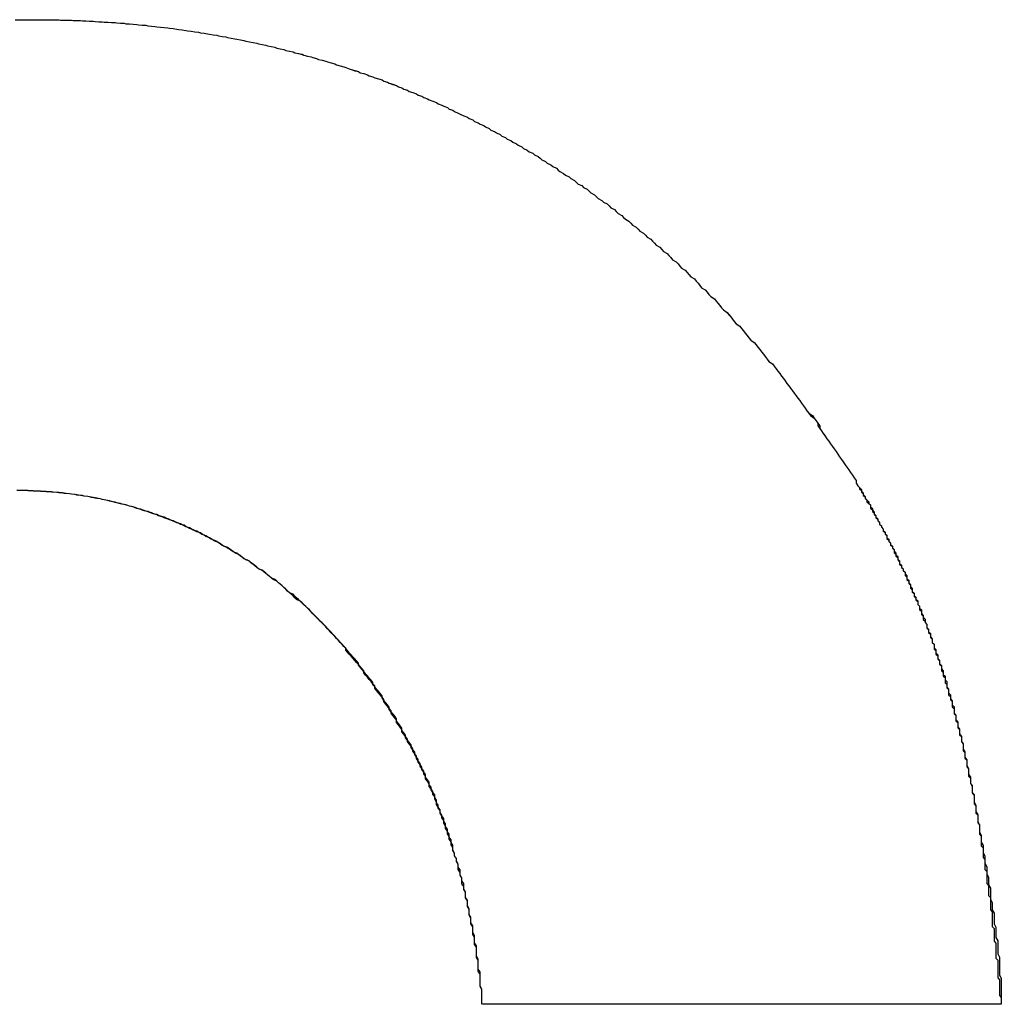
# Model space of a CAD drawing. Extents: x 1107 to 4046, y 937 to 3355.
# Tile 775 of 861: x 3052.79 to 3053.331, y 1750.842 to 1751.385. Entities that reach past the tile are written whole.
import ezdxf

# ---------------------------------------------------------------- set-up
doc = ezdxf.new("R2010")
doc.units = 0
doc.layers.add('KF_VIDA_L___C_LEFT', color=7, linetype='CONTINUOUS')

# ---------------------------------------------------------------- blocks, each defined once
blk = doc.blocks.new('KF_VIDA_L___C_LEFT')
at = {"layer": 'KF_VIDA_L___C_LEFT'}
blk.add_line((164.02687, 61.62917), (163.74131, 61.62917), dxfattribs=at)
blk.add_line((164.02687, 61.62917), (163.74131, 61.62917), dxfattribs=at)
for points in [[(163.484, 62.1714, 0), (163.487, 62.1715, 0), (163.491, 62.1715, 0), (163.494, 62.1715, 0)], [(163.484, 62.1714, 0), (163.487, 62.1715, 0), (163.491, 62.1715, 0), (163.494, 62.1715, 0)], [(163.494, 62.1715, 0), (163.496, 62.1715, 0), (163.497, 62.1715, 0), (163.499, 62.1715, 0), (163.501, 62.1715, 0), (163.503, 62.1714, 0), (163.504, 62.1714, 0), (163.506, 62.1714, 0), (163.508, 62.1714, 0), (163.509, 62.1713, 0), (163.511, 62.1713, 0), (163.513, 62.1712, 0), (163.515, 62.1712, 0), (163.516, 62.1711, 0), (163.518, 62.171, 0), (163.52, 62.171, 0), (163.521, 62.1709, 0), (163.523, 62.1708, 0), (163.525, 62.1707, 0), (163.527, 62.1706, 0), (163.528, 62.1705, 0), (163.53, 62.1704, 0), (163.532, 62.1703, 0), (163.533, 62.1702, 0), (163.535, 62.1701, 0), (163.537, 62.17, 0), (163.539, 62.1699, 0), (163.54, 62.1697, 0), (163.542, 62.1696, 0), (163.544, 62.1695, 0), (163.545, 62.1693, 0), (163.547, 62.1692, 0), (163.549, 62.169, 0), (163.551, 62.1689, 0), (163.552, 62.1687, 0), (163.554, 62.1685, 0), (163.556, 62.1684, 0), (163.557, 62.1682, 0), (163.559, 62.168, 0), (163.561, 62.1678, 0), (163.562, 62.1676, 0), (163.564, 62.1674, 0), (163.566, 62.1672, 0), (163.568, 62.167, 0), (163.569, 62.1668, 0), (163.571, 62.1666, 0), (163.573, 62.1663, 0), (163.574, 62.1661, 0), (163.576, 62.1659, 0), (163.578, 62.1656, 0), (163.579, 62.1654, 0), (163.581, 62.1651, 0), (163.583, 62.1649, 0), (163.585, 62.1646, 0), (163.586, 62.1643, 0), (163.588, 62.1641, 0), (163.59, 62.1638, 0), (163.591, 62.1635, 0), (163.593, 62.1632, 0), (163.595, 62.1629, 0), (163.596, 62.1626, 0), (163.598, 62.1623, 0), (163.6, 62.162, 0), (163.601, 62.1617, 0), (163.603, 62.1614, 0), (163.605, 62.161, 0), (163.606, 62.1607, 0), (163.608, 62.1604, 0), (163.61, 62.16, 0), (163.611, 62.1597, 0), (163.613, 62.1593, 0), (163.615, 62.159, 0), (163.617, 62.1586, 0), (163.618, 62.1582, 0), (163.62, 62.1578, 0), (163.622, 62.1575, 0), (163.623, 62.1571, 0), (163.625, 62.1567, 0), (163.627, 62.1563, 0), (163.628, 62.1559, 0), (163.63, 62.1555, 0), (163.632, 62.1551, 0), (163.633, 62.1546, 0), (163.635, 62.1542, 0), (163.637, 62.1538, 0), (163.638, 62.1533, 0), (163.64, 62.1529, 0), (163.642, 62.1524, 0), (163.643, 62.152, 0), (163.645, 62.1515, 0), (163.647, 62.1511, 0), (163.648, 62.1506, 0), (163.65, 62.1501, 0), (163.651, 62.1496, 0), (163.653, 62.1492, 0), (163.655, 62.1487, 0), (163.656, 62.1482, 0), (163.658, 62.1477, 0), (163.66, 62.1472, 0), (163.661, 62.1466, 0), (163.663, 62.1461, 0), (163.665, 62.1456, 0), (163.666, 62.1451, 0), (163.668, 62.1445, 0), (163.669, 62.144, 0), (163.671, 62.1434, 0), (163.673, 62.1429, 0), (163.674, 62.1423, 0), (163.676, 62.1418, 0), (163.678, 62.1412, 0), (163.679, 62.1406, 0), (163.681, 62.1401, 0), (163.682, 62.1395, 0), (163.684, 62.1389, 0), (163.686, 62.1383, 0), (163.687, 62.1377, 0), (163.689, 62.1371, 0), (163.69, 62.1365, 0), (163.692, 62.1358, 0), (163.694, 62.1352, 0), (163.695, 62.1346, 0), (163.697, 62.134, 0), (163.698, 62.1333, 0), (163.7, 62.1327, 0), (163.701, 62.132, 0), (163.703, 62.1314, 0), (163.705, 62.1307, 0), (163.706, 62.13, 0), (163.708, 62.1294, 0), (163.709, 62.1287, 0), (163.711, 62.128, 0), (163.712, 62.1273, 0), (163.714, 62.1266, 0), (163.716, 62.1259, 0), (163.717, 62.1252, 0), (163.719, 62.1245, 0), (163.72, 62.1238, 0), (163.722, 62.1231, 0), (163.723, 62.1223, 0), (163.725, 62.1216, 0), (163.726, 62.1209, 0), (163.728, 62.1201, 0), (163.729, 62.1194, 0), (163.731, 62.1186, 0), (163.733, 62.1178, 0), (163.734, 62.1171, 0), (163.736, 62.1163, 0), (163.737, 62.1155, 0), (163.739, 62.1147, 0), (163.74, 62.1139, 0), (163.742, 62.1132, 0), (163.743, 62.1124, 0), (163.745, 62.1115, 0), (163.746, 62.1107, 0), (163.748, 62.1099, 0), (163.749, 62.1091, 0), (163.751, 62.1083, 0), (163.752, 62.1074, 0), (163.754, 62.1066, 0), (163.755, 62.1057, 0), (163.757, 62.1049, 0), (163.758, 62.104, 0), (163.76, 62.1032, 0), (163.761, 62.1023, 0), (163.763, 62.1014, 0), (163.764, 62.1006, 0), (163.766, 62.0997, 0), (163.767, 62.0988, 0), (163.769, 62.0979, 0), (163.77, 62.097, 0), (163.772, 62.0961, 0), (163.773, 62.0952, 0), (163.774, 62.0943, 0), (163.776, 62.0934, 0), (163.777, 62.0925, 0), (163.779, 62.0915, 0), (163.78, 62.0906, 0), (163.782, 62.0897, 0), (163.783, 62.0887, 0), (163.784, 62.0878, 0), (163.786, 62.0868, 0), (163.787, 62.0859, 0), (163.789, 62.0849, 0), (163.79, 62.084, 0), (163.792, 62.083, 0), (163.793, 62.082, 0), (163.794, 62.081, 0), (163.796, 62.0801, 0), (163.797, 62.0791, 0), (163.799, 62.0781, 0), (163.8, 62.0771, 0), (163.801, 62.0761, 0), (163.803, 62.0751, 0), (163.804, 62.0741, 0), (163.805, 62.0731, 0), (163.807, 62.072, 0), (163.808, 62.071, 0), (163.81, 62.07, 0), (163.811, 62.0689, 0), (163.812, 62.0679, 0), (163.814, 62.0669, 0), (163.815, 62.0658, 0), (163.816, 62.0648, 0), (163.818, 62.0637, 0), (163.819, 62.0626, 0), (163.82, 62.0616, 0), (163.822, 62.0605, 0), (163.823, 62.0594, 0), (163.824, 62.0584, 0), (163.826, 62.0573, 0), (163.827, 62.0562, 0), (163.828, 62.0551, 0), (163.83, 62.054, 0), (163.831, 62.0529, 0), (163.832, 62.0518, 0), (163.834, 62.0507, 0), (163.835, 62.0495, 0), (163.836, 62.0484, 0), (163.837, 62.0473, 0), (163.839, 62.0462, 0), (163.84, 62.045, 0), (163.841, 62.0439, 0), (163.843, 62.0428, 0), (163.844, 62.0416, 0), (163.845, 62.0405, 0), (163.846, 62.0393, 0), (163.848, 62.0381, 0), (163.849, 62.037, 0), (163.85, 62.0358, 0), (163.851, 62.0346, 0), (163.853, 62.0335, 0), (163.854, 62.0323, 0), (163.855, 62.0311, 0), (163.856, 62.0299, 0), (163.858, 62.0287, 0), (163.859, 62.0275, 0), (163.86, 62.0263, 0), (163.861, 62.0251, 0), (163.862, 62.0239, 0), (163.864, 62.0227, 0), (163.865, 62.0214, 0), (163.866, 62.0202, 0), (163.867, 62.019, 0), (163.869, 62.0178, 0), (163.87, 62.0165, 0), (163.871, 62.0153, 0), (163.872, 62.014, 0), (163.873, 62.0128, 0), (163.874, 62.0116, 0), (163.876, 62.0103, 0), (163.877, 62.0091, 0), (163.878, 62.0078, 0), (163.879, 62.0065, 0), (163.88, 62.0053, 0), (163.881, 62.004, 0), (163.883, 62.0027, 0), (163.884, 62.0014, 0), (163.885, 62.0002, 0), (163.886, 61.9989, 0), (163.887, 61.9976, 0), (163.888, 61.9963, 0), (163.889, 61.995, 0), (163.891, 61.9937, 0), (163.892, 61.9924, 0), (163.893, 61.9911, 0), (163.894, 61.9898, 0), (163.895, 61.9885, 0), (163.896, 61.9872, 0), (163.897, 61.9859, 0), (163.898, 61.9846, 0), (163.899, 61.9832, 0), (163.901, 61.9819, 0), (163.902, 61.9806, 0), (163.903, 61.9792, 0), (163.904, 61.9779, 0), (163.905, 61.9766, 0), (163.906, 61.9752, 0), (163.907, 61.9739, 0), (163.908, 61.9725, 0), (163.909, 61.9712, 0), (163.91, 61.9698, 0), (163.911, 61.9685, 0), (163.912, 61.9671, 0), (163.913, 61.9658, 0), (163.914, 61.9644, 0), (163.915, 61.963, 0), (163.916, 61.9617, 0), (163.917, 61.9603, 0), (163.918, 61.9589, 0), (163.919, 61.9575, 0), (163.92, 61.9561, 0), (163.921, 61.9548, 0), (163.923, 61.9534, 0), (163.924, 61.952, 0), (163.925, 61.9506, 0), (163.926, 61.9492, 0), (163.927, 61.9478, 0), (163.927, 61.9464, 0), (163.928, 61.945, 0), (163.929, 61.9436, 0), (163.93, 61.9421, 0), (163.931, 61.9407, 0), (163.932, 61.9393, 0), (163.933, 61.9379, 0), (163.934, 61.9365, 0), (163.935, 61.9351, 0), (163.936, 61.9336, 0), (163.937, 61.9322, 0), (163.938, 61.9308, 0), (163.939, 61.9293, 0), (163.94, 61.9279, 0), (163.941, 61.9264, 0), (163.942, 61.925, 0), (163.943, 61.9236, 0), (163.944, 61.9221, 0), (163.945, 61.9207, 0), (163.946, 61.9192, 0), (163.947, 61.9177, 0), (163.947, 61.9163, 0), (163.948, 61.9148, 0)], [(163.494, 62.1715, 0), (163.496, 62.1715, 0), (163.497, 62.1715, 0), (163.499, 62.1715, 0), (163.501, 62.1715, 0), (163.503, 62.1714, 0), (163.504, 62.1714, 0), (163.506, 62.1714, 0), (163.508, 62.1714, 0), (163.509, 62.1713, 0), (163.511, 62.1713, 0), (163.513, 62.1712, 0), (163.515, 62.1712, 0), (163.516, 62.1711, 0), (163.518, 62.171, 0), (163.52, 62.171, 0), (163.521, 62.1709, 0), (163.523, 62.1708, 0), (163.525, 62.1707, 0), (163.527, 62.1706, 0), (163.528, 62.1705, 0), (163.53, 62.1704, 0), (163.532, 62.1703, 0), (163.533, 62.1702, 0), (163.535, 62.1701, 0), (163.537, 62.17, 0), (163.539, 62.1699, 0), (163.54, 62.1697, 0), (163.542, 62.1696, 0), (163.544, 62.1695, 0), (163.545, 62.1693, 0), (163.547, 62.1692, 0), (163.549, 62.169, 0), (163.551, 62.1689, 0), (163.552, 62.1687, 0), (163.554, 62.1685, 0), (163.556, 62.1684, 0), (163.557, 62.1682, 0), (163.559, 62.168, 0), (163.561, 62.1678, 0), (163.562, 62.1676, 0), (163.564, 62.1674, 0), (163.566, 62.1672, 0), (163.568, 62.167, 0), (163.569, 62.1668, 0), (163.571, 62.1666, 0), (163.573, 62.1663, 0), (163.574, 62.1661, 0), (163.576, 62.1659, 0), (163.578, 62.1656, 0), (163.579, 62.1654, 0), (163.581, 62.1651, 0), (163.583, 62.1649, 0), (163.585, 62.1646, 0), (163.586, 62.1643, 0), (163.588, 62.1641, 0), (163.59, 62.1638, 0), (163.591, 62.1635, 0), (163.593, 62.1632, 0), (163.595, 62.1629, 0), (163.596, 62.1626, 0), (163.598, 62.1623, 0), (163.6, 62.162, 0), (163.601, 62.1617, 0), (163.603, 62.1614, 0), (163.605, 62.161, 0), (163.606, 62.1607, 0), (163.608, 62.1604, 0), (163.61, 62.16, 0), (163.611, 62.1597, 0), (163.613, 62.1593, 0), (163.615, 62.159, 0), (163.617, 62.1586, 0), (163.618, 62.1582, 0), (163.62, 62.1579, 0), (163.622, 62.1575, 0), (163.623, 62.1571, 0), (163.625, 62.1567, 0), (163.627, 62.1563, 0), (163.628, 62.1559, 0), (163.63, 62.1555, 0), (163.632, 62.1551, 0), (163.633, 62.1546, 0), (163.635, 62.1542, 0), (163.637, 62.1538, 0), (163.638, 62.1533, 0), (163.64, 62.1529, 0), (163.642, 62.1525, 0), (163.643, 62.152, 0), (163.645, 62.1515, 0), (163.647, 62.1511, 0), (163.648, 62.1506, 0), (163.65, 62.1501, 0), (163.651, 62.1496, 0), (163.653, 62.1492, 0), (163.655, 62.1487, 0), (163.656, 62.1482, 0), (163.658, 62.1477, 0), (163.66, 62.1472, 0), (163.661, 62.1466, 0), (163.663, 62.1461, 0), (163.665, 62.1456, 0), (163.666, 62.1451, 0), (163.668, 62.1445, 0), (163.669, 62.144, 0), (163.671, 62.1435, 0), (163.673, 62.1429, 0), (163.674, 62.1423, 0), (163.676, 62.1418, 0), (163.678, 62.1412, 0), (163.679, 62.1406, 0), (163.681, 62.1401, 0), (163.682, 62.1395, 0), (163.684, 62.1389, 0), (163.686, 62.1383, 0), (163.687, 62.1377, 0), (163.689, 62.1371, 0), (163.69, 62.1365, 0), (163.692, 62.1359, 0), (163.694, 62.1352, 0), (163.695, 62.1346, 0), (163.697, 62.134, 0), (163.698, 62.1333, 0), (163.7, 62.1327, 0), (163.701, 62.132, 0), (163.703, 62.1314, 0), (163.705, 62.1307, 0), (163.706, 62.13, 0), (163.708, 62.1294, 0), (163.709, 62.1287, 0), (163.711, 62.128, 0), (163.712, 62.1273, 0), (163.714, 62.1266, 0), (163.716, 62.1259, 0), (163.717, 62.1252, 0), (163.719, 62.1245, 0), (163.72, 62.1238, 0), (163.722, 62.1231, 0), (163.723, 62.1223, 0), (163.725, 62.1216, 0), (163.726, 62.1209, 0), (163.728, 62.1201, 0), (163.729, 62.1194, 0), (163.731, 62.1186, 0), (163.733, 62.1178, 0), (163.734, 62.1171, 0), (163.736, 62.1163, 0), (163.737, 62.1155, 0), (163.739, 62.1147, 0), (163.74, 62.114, 0), (163.742, 62.1132, 0), (163.743, 62.1124, 0), (163.745, 62.1116, 0), (163.746, 62.1107, 0), (163.748, 62.1099, 0), (163.749, 62.1091, 0), (163.751, 62.1083, 0), (163.752, 62.1074, 0), (163.754, 62.1066, 0), (163.755, 62.1057, 0), (163.757, 62.1049, 0), (163.758, 62.104, 0), (163.76, 62.1032, 0), (163.761, 62.1023, 0), (163.763, 62.1014, 0), (163.764, 62.1006, 0), (163.766, 62.0997, 0), (163.767, 62.0988, 0), (163.769, 62.0979, 0), (163.77, 62.097, 0), (163.772, 62.0961, 0), (163.773, 62.0952, 0), (163.774, 62.0943, 0), (163.776, 62.0934, 0), (163.777, 62.0925, 0), (163.779, 62.0915, 0), (163.78, 62.0906, 0), (163.782, 62.0897, 0), (163.783, 62.0887, 0), (163.784, 62.0878, 0), (163.786, 62.0868, 0), (163.787, 62.0859, 0), (163.789, 62.0849, 0), (163.79, 62.084, 0), (163.792, 62.083, 0), (163.793, 62.082, 0), (163.794, 62.081, 0), (163.796, 62.0801, 0), (163.797, 62.0791, 0), (163.799, 62.0781, 0), (163.8, 62.0771, 0), (163.801, 62.0761, 0), (163.803, 62.0751, 0), (163.804, 62.0741, 0), (163.805, 62.0731, 0), (163.807, 62.072, 0), (163.808, 62.071, 0), (163.81, 62.07, 0), (163.811, 62.0689, 0), (163.812, 62.0679, 0), (163.814, 62.0669, 0), (163.815, 62.0658, 0), (163.816, 62.0648, 0), (163.818, 62.0637, 0), (163.819, 62.0626, 0), (163.82, 62.0616, 0), (163.822, 62.0605, 0), (163.823, 62.0594, 0), (163.824, 62.0584, 0), (163.826, 62.0573, 0), (163.827, 62.0562, 0), (163.828, 62.0551, 0), (163.83, 62.054, 0), (163.831, 62.0529, 0), (163.832, 62.0518, 0), (163.834, 62.0507, 0), (163.835, 62.0495, 0), (163.836, 62.0484, 0), (163.837, 62.0473, 0), (163.839, 62.0462, 0), (163.84, 62.045, 0), (163.841, 62.0439, 0), (163.843, 62.0428, 0), (163.844, 62.0416, 0), (163.845, 62.0405, 0), (163.846, 62.0393, 0), (163.848, 62.0381, 0), (163.849, 62.037, 0), (163.85, 62.0358, 0), (163.851, 62.0346, 0), (163.853, 62.0335, 0), (163.854, 62.0323, 0), (163.855, 62.0311, 0), (163.856, 62.0299, 0), (163.858, 62.0287, 0), (163.859, 62.0275, 0), (163.86, 62.0263, 0), (163.861, 62.0251, 0), (163.862, 62.0239, 0), (163.864, 62.0227, 0), (163.865, 62.0214, 0), (163.866, 62.0202, 0), (163.867, 62.019, 0), (163.869, 62.0178, 0), (163.87, 62.0165, 0), (163.871, 62.0153, 0), (163.872, 62.014, 0), (163.873, 62.0128, 0), (163.874, 62.0116, 0), (163.876, 62.0103, 0), (163.877, 62.009, 0), (163.878, 62.0078, 0), (163.879, 62.0065, 0), (163.88, 62.0053, 0), (163.881, 62.004, 0), (163.883, 62.0027, 0), (163.884, 62.0014, 0), (163.885, 62.0002, 0), (163.886, 61.9989, 0), (163.887, 61.9976, 0), (163.888, 61.9963, 0), (163.889, 61.995, 0), (163.891, 61.9937, 0), (163.892, 61.9924, 0), (163.893, 61.9911, 0), (163.894, 61.9898, 0), (163.895, 61.9885, 0), (163.896, 61.9872, 0), (163.897, 61.9859, 0), (163.898, 61.9846, 0), (163.899, 61.9832, 0), (163.901, 61.9819, 0), (163.902, 61.9806, 0), (163.903, 61.9792, 0), (163.904, 61.9779, 0), (163.905, 61.9766, 0), (163.906, 61.9752, 0), (163.907, 61.9739, 0), (163.908, 61.9725, 0), (163.909, 61.9712, 0), (163.91, 61.9698, 0), (163.911, 61.9685, 0), (163.912, 61.9671, 0), (163.913, 61.9658, 0), (163.914, 61.9644, 0), (163.915, 61.963, 0), (163.916, 61.9617, 0), (163.917, 61.9603, 0), (163.918, 61.9589, 0), (163.919, 61.9575, 0), (163.92, 61.9561, 0), (163.921, 61.9548, 0), (163.922, 61.9534, 0), (163.924, 61.952, 0), (163.925, 61.9506, 0), (163.926, 61.9492, 0), (163.926, 61.9478, 0), (163.927, 61.9464, 0), (163.928, 61.945, 0), (163.929, 61.9436, 0), (163.93, 61.9422, 0), (163.931, 61.9407, 0), (163.932, 61.9393, 0), (163.933, 61.9379, 0), (163.934, 61.9365, 0), (163.935, 61.9351, 0), (163.936, 61.9336, 0), (163.937, 61.9322, 0), (163.938, 61.9308, 0), (163.939, 61.9293, 0), (163.94, 61.9279, 0), (163.941, 61.9264, 0), (163.942, 61.925, 0), (163.943, 61.9236, 0), (163.944, 61.9221, 0), (163.945, 61.9207, 0), (163.946, 61.9192, 0), (163.947, 61.9177, 0), (163.947, 61.9163, 0), (163.948, 61.9148, 0)], [(163.741, 61.6292, 0), (163.741, 61.6309, 0), (163.741, 61.6325, 0), (163.741, 61.6342, 0), (163.741, 61.6359, 0), (163.741, 61.6375, 0), (163.74, 61.6392, 0), (163.74, 61.6409, 0), (163.74, 61.6425, 0), (163.74, 61.6442, 0), (163.74, 61.6458, 0), (163.739, 61.6475, 0), (163.739, 61.6491, 0), (163.739, 61.6508, 0), (163.739, 61.6524, 0), (163.739, 61.6541, 0), (163.738, 61.6557, 0), (163.738, 61.6573, 0), (163.738, 61.659, 0), (163.738, 61.6606, 0), (163.737, 61.6622, 0), (163.737, 61.6638, 0), (163.737, 61.6655, 0), (163.737, 61.6671, 0), (163.736, 61.6687, 0), (163.736, 61.6703, 0), (163.736, 61.6719, 0), (163.735, 61.6735, 0), (163.735, 61.6751, 0), (163.735, 61.6767, 0), (163.734, 61.6783, 0), (163.734, 61.6799, 0), (163.734, 61.6815, 0), (163.733, 61.6831, 0), (163.733, 61.6847, 0), (163.733, 61.6862, 0), (163.732, 61.6878, 0), (163.732, 61.6894, 0), (163.732, 61.691, 0), (163.731, 61.6925, 0), (163.731, 61.6941, 0), (163.73, 61.6956, 0), (163.73, 61.6972, 0), (163.73, 61.6987, 0), (163.729, 61.7003, 0), (163.729, 61.7018, 0), (163.728, 61.7034, 0), (163.728, 61.7049, 0), (163.728, 61.7064, 0), (163.727, 61.708, 0), (163.727, 61.7095, 0), (163.726, 61.711, 0), (163.726, 61.7125, 0), (163.725, 61.714, 0), (163.725, 61.7156, 0), (163.724, 61.7171, 0), (163.724, 61.7186, 0), (163.723, 61.7201, 0), (163.723, 61.7216, 0), (163.722, 61.7231, 0), (163.722, 61.7245, 0), (163.721, 61.726, 0), (163.721, 61.7275, 0), (163.72, 61.729, 0), (163.72, 61.7305, 0), (163.719, 61.7319, 0), (163.719, 61.7334, 0), (163.718, 61.7348, 0), (163.718, 61.7363, 0), (163.717, 61.7377, 0), (163.716, 61.7392, 0), (163.716, 61.7406, 0), (163.715, 61.7421, 0), (163.715, 61.7435, 0), (163.714, 61.7449, 0), (163.714, 61.7464, 0), (163.713, 61.7478, 0), (163.712, 61.7492, 0), (163.712, 61.7506, 0), (163.711, 61.752, 0), (163.71, 61.7534, 0), (163.71, 61.7548, 0), (163.709, 61.7562, 0), (163.709, 61.7576, 0), (163.708, 61.759, 0), (163.707, 61.7604, 0), (163.707, 61.7618, 0), (163.706, 61.7631, 0), (163.705, 61.7645, 0), (163.705, 61.7659, 0), (163.704, 61.7672, 0), (163.703, 61.7686, 0), (163.703, 61.7699, 0), (163.702, 61.7713, 0), (163.701, 61.7726, 0), (163.7, 61.7739, 0), (163.7, 61.7753, 0), (163.699, 61.7766, 0), (163.698, 61.7779, 0), (163.697, 61.7792, 0), (163.697, 61.7805, 0), (163.696, 61.7819, 0), (163.695, 61.7832, 0), (163.694, 61.7844, 0), (163.694, 61.7857, 0), (163.693, 61.787, 0), (163.692, 61.7883, 0), (163.691, 61.7896, 0), (163.691, 61.7909, 0), (163.69, 61.7921, 0), (163.689, 61.7934, 0), (163.688, 61.7946, 0), (163.687, 61.7959, 0), (163.687, 61.7971, 0), (163.686, 61.7984, 0), (163.685, 61.7996, 0), (163.684, 61.8008, 0), (163.683, 61.8021, 0), (163.682, 61.8033, 0), (163.682, 61.8045, 0), (163.681, 61.8057, 0), (163.68, 61.8069, 0), (163.679, 61.8081, 0), (163.678, 61.8093, 0), (163.677, 61.8105, 0), (163.676, 61.8117, 0), (163.676, 61.8128, 0), (163.675, 61.814, 0), (163.674, 61.8152, 0), (163.673, 61.8163, 0), (163.672, 61.8175, 0), (163.671, 61.8186, 0), (163.67, 61.8198, 0), (163.669, 61.8209, 0), (163.668, 61.822, 0), (163.667, 61.8232, 0), (163.666, 61.8243, 0), (163.666, 61.8254, 0), (163.665, 61.8265, 0), (163.664, 61.8276, 0), (163.663, 61.8287, 0), (163.662, 61.8298, 0), (163.661, 61.8309, 0), (163.66, 61.8319, 0), (163.659, 61.833, 0), (163.658, 61.8341, 0), (163.657, 61.8351, 0), (163.656, 61.8362, 0), (163.655, 61.8372, 0), (163.654, 61.8383, 0), (163.653, 61.8393, 0), (163.652, 61.8403, 0), (163.651, 61.8414, 0), (163.65, 61.8424, 0), (163.649, 61.8434, 0), (163.648, 61.8444, 0), (163.647, 61.8454, 0), (163.646, 61.8464, 0), (163.645, 61.8474, 0), (163.644, 61.8483, 0), (163.643, 61.8493, 0), (163.642, 61.8503, 0), (163.641, 61.8512, 0), (163.639, 61.8522, 0), (163.638, 61.8531, 0), (163.637, 61.8541, 0), (163.636, 61.855, 0), (163.635, 61.8559, 0), (163.634, 61.8568, 0), (163.633, 61.8578, 0), (163.632, 61.8587, 0), (163.631, 61.8596, 0), (163.63, 61.8605, 0), (163.629, 61.8613, 0), (163.628, 61.8622, 0), (163.626, 61.8631, 0), (163.625, 61.864, 0), (163.624, 61.8648, 0), (163.623, 61.8657, 0), (163.622, 61.8665, 0), (163.621, 61.8674, 0), (163.62, 61.8682, 0), (163.618, 61.869, 0), (163.617, 61.8698, 0), (163.616, 61.8706, 0), (163.615, 61.8714, 0), (163.614, 61.8722, 0), (163.613, 61.873, 0), (163.612, 61.8738, 0), (163.61, 61.8746, 0), (163.609, 61.8754, 0), (163.608, 61.8761, 0), (163.607, 61.8769, 0), (163.606, 61.8776, 0), (163.604, 61.8784, 0), (163.603, 61.8791, 0), (163.602, 61.8798, 0), (163.601, 61.8805, 0), (163.6, 61.8812, 0), (163.598, 61.8819, 0), (163.597, 61.8826, 0), (163.596, 61.8833, 0), (163.595, 61.884, 0), (163.594, 61.8847, 0), (163.592, 61.8853, 0), (163.591, 61.886, 0), (163.59, 61.8866, 0), (163.589, 61.8873, 0), (163.587, 61.8879, 0), (163.586, 61.8885, 0), (163.585, 61.8892, 0), (163.584, 61.8898, 0), (163.582, 61.8904, 0), (163.581, 61.891, 0), (163.58, 61.8916, 0), (163.578, 61.8921, 0), (163.577, 61.8927, 0), (163.576, 61.8933, 0), (163.575, 61.8938, 0), (163.573, 61.8944, 0), (163.572, 61.8949, 0), (163.571, 61.8954, 0), (163.569, 61.896, 0), (163.568, 61.8965, 0), (163.567, 61.897, 0), (163.566, 61.8975, 0), (163.564, 61.898, 0), (163.563, 61.8985, 0), (163.562, 61.8989, 0), (163.56, 61.8994, 0), (163.559, 61.8999, 0), (163.558, 61.9003, 0), (163.556, 61.9008, 0), (163.555, 61.9012, 0), (163.554, 61.9016, 0), (163.552, 61.9021, 0), (163.551, 61.9025, 0), (163.55, 61.9029, 0), (163.548, 61.9033, 0), (163.547, 61.9036, 0), (163.546, 61.904, 0), (163.544, 61.9044, 0), (163.543, 61.9047, 0), (163.542, 61.9051, 0), (163.54, 61.9054, 0), (163.539, 61.9058, 0), (163.537, 61.9061, 0), (163.536, 61.9064, 0), (163.535, 61.9067, 0), (163.533, 61.907, 0), (163.532, 61.9073, 0), (163.531, 61.9076, 0), (163.529, 61.9079, 0), (163.528, 61.9082, 0), (163.526, 61.9084, 0), (163.525, 61.9087, 0), (163.524, 61.9089, 0), (163.522, 61.9091, 0), (163.521, 61.9094, 0), (163.519, 61.9096, 0), (163.518, 61.9098, 0), (163.517, 61.91, 0), (163.515, 61.9102, 0), (163.514, 61.9104, 0), (163.512, 61.9105, 0), (163.511, 61.9107, 0), (163.51, 61.9109, 0), (163.508, 61.911, 0), (163.507, 61.9111, 0), (163.505, 61.9113, 0), (163.504, 61.9114, 0), (163.502, 61.9115, 0), (163.501, 61.9116, 0), (163.5, 61.9117, 0), (163.498, 61.9118, 0), (163.497, 61.9119, 0), (163.495, 61.9119, 0), (163.494, 61.912, 0), (163.492, 61.912, 0), (163.491, 61.9121, 0), (163.49, 61.9121, 0), (163.488, 61.9121, 0), (163.487, 61.9122, 0), (163.485, 61.9122, 0)], [(163.741, 61.6292, 0), (163.741, 61.6308, 0), (163.741, 61.6324, 0), (163.741, 61.6341, 0), (163.741, 61.6357, 0), (163.741, 61.6373, 0), (163.74, 61.6389, 0), (163.74, 61.6405, 0), (163.74, 61.6422, 0), (163.74, 61.6438, 0), (163.74, 61.6454, 0), (163.74, 61.647, 0), (163.739, 61.6486, 0), (163.739, 61.6502, 0), (163.739, 61.6518, 0), (163.739, 61.6534, 0), (163.738, 61.655, 0), (163.738, 61.6566, 0), (163.738, 61.6582, 0), (163.738, 61.6598, 0), (163.738, 61.6614, 0), (163.737, 61.663, 0), (163.737, 61.6645, 0), (163.737, 61.6661, 0), (163.736, 61.6677, 0), (163.736, 61.6693, 0), (163.736, 61.6709, 0), (163.736, 61.6724, 0), (163.735, 61.674, 0), (163.735, 61.6756, 0), (163.735, 61.6771, 0), (163.734, 61.6787, 0), (163.734, 61.6803, 0), (163.734, 61.6818, 0), (163.733, 61.6834, 0), (163.733, 61.6849, 0), (163.733, 61.6865, 0), (163.732, 61.688, 0), (163.732, 61.6896, 0), (163.732, 61.6911, 0), (163.731, 61.6926, 0), (163.731, 61.6942, 0), (163.731, 61.6957, 0), (163.73, 61.6972, 0), (163.73, 61.6988, 0), (163.729, 61.7003, 0), (163.729, 61.7018, 0), (163.729, 61.7033, 0), (163.728, 61.7048, 0), (163.728, 61.7063, 0), (163.727, 61.7079, 0), (163.727, 61.7094, 0), (163.726, 61.7109, 0), (163.726, 61.7124, 0), (163.725, 61.7139, 0), (163.725, 61.7153, 0), (163.725, 61.7168, 0), (163.724, 61.7183, 0), (163.724, 61.7198, 0), (163.723, 61.7213, 0), (163.723, 61.7228, 0), (163.722, 61.7242, 0), (163.722, 61.7257, 0), (163.721, 61.7272, 0), (163.721, 61.7286, 0), (163.72, 61.7301, 0), (163.72, 61.7315, 0), (163.719, 61.733, 0), (163.718, 61.7344, 0), (163.718, 61.7359, 0), (163.717, 61.7373, 0), (163.717, 61.7388, 0), (163.716, 61.7402, 0), (163.716, 61.7416, 0), (163.715, 61.743, 0), (163.715, 61.7445, 0), (163.714, 61.7459, 0), (163.713, 61.7473, 0), (163.713, 61.7487, 0), (163.712, 61.7501, 0), (163.712, 61.7515, 0), (163.711, 61.7529, 0), (163.71, 61.7543, 0), (163.71, 61.7557, 0), (163.709, 61.7571, 0), (163.708, 61.7585, 0), (163.708, 61.7598, 0), (163.707, 61.7612, 0), (163.706, 61.7626, 0), (163.706, 61.764, 0), (163.705, 61.7653, 0), (163.704, 61.7667, 0), (163.704, 61.768, 0), (163.703, 61.7694, 0), (163.702, 61.7707, 0), (163.702, 61.7721, 0), (163.701, 61.7734, 0), (163.7, 61.7747, 0), (163.699, 61.776, 0), (163.699, 61.7774, 0), (163.698, 61.7787, 0), (163.697, 61.78, 0), (163.697, 61.7813, 0), (163.696, 61.7826, 0), (163.695, 61.7839, 0), (163.694, 61.7852, 0), (163.694, 61.7865, 0), (163.693, 61.7878, 0), (163.692, 61.7891, 0), (163.691, 61.7903, 0), (163.69, 61.7916, 0), (163.69, 61.7929, 0), (163.689, 61.7941, 0), (163.688, 61.7954, 0), (163.687, 61.7966, 0), (163.686, 61.7979, 0), (163.686, 61.7991, 0), (163.685, 61.8004, 0), (163.684, 61.8016, 0), (163.683, 61.8028, 0), (163.682, 61.804, 0), (163.681, 61.8052, 0), (163.681, 61.8065, 0), (163.68, 61.8077, 0), (163.679, 61.8089, 0), (163.678, 61.8101, 0), (163.677, 61.8112, 0), (163.676, 61.8124, 0), (163.675, 61.8136, 0), (163.674, 61.8148, 0), (163.673, 61.8159, 0), (163.673, 61.8171, 0), (163.672, 61.8183, 0), (163.671, 61.8194, 0), (163.67, 61.8206, 0), (163.669, 61.8217, 0), (163.668, 61.8228, 0), (163.667, 61.824, 0), (163.666, 61.8251, 0), (163.665, 61.8262, 0), (163.664, 61.8273, 0), (163.663, 61.8284, 0), (163.662, 61.8295, 0), (163.661, 61.8306, 0), (163.66, 61.8317, 0), (163.659, 61.8328, 0), (163.658, 61.8338, 0), (163.657, 61.8349, 0), (163.656, 61.836, 0), (163.655, 61.837, 0), (163.654, 61.8381, 0), (163.653, 61.8391, 0), (163.652, 61.8402, 0), (163.651, 61.8412, 0), (163.65, 61.8422, 0), (163.649, 61.8432, 0), (163.648, 61.8443, 0), (163.647, 61.8453, 0), (163.646, 61.8463, 0), (163.645, 61.8473, 0), (163.644, 61.8483, 0), (163.643, 61.8492, 0), (163.642, 61.8502, 0), (163.641, 61.8512, 0), (163.64, 61.8521, 0), (163.639, 61.8531, 0), (163.638, 61.854, 0), (163.637, 61.855, 0), (163.635, 61.8559, 0), (163.634, 61.8569, 0), (163.633, 61.8578, 0), (163.632, 61.8587, 0), (163.631, 61.8596, 0), (163.63, 61.8605, 0), (163.629, 61.8614, 0), (163.628, 61.8623, 0), (163.627, 61.8632, 0), (163.625, 61.864, 0), (163.624, 61.8649, 0), (163.623, 61.8658, 0), (163.622, 61.8666, 0), (163.621, 61.8675, 0), (163.62, 61.8683, 0), (163.618, 61.8691, 0), (163.617, 61.87, 0), (163.616, 61.8708, 0), (163.615, 61.8716, 0), (163.614, 61.8724, 0), (163.613, 61.8732, 0), (163.611, 61.874, 0), (163.61, 61.8747, 0), (163.609, 61.8755, 0), (163.608, 61.8763, 0), (163.607, 61.877, 0), (163.605, 61.8778, 0), (163.604, 61.8785, 0), (163.603, 61.8793, 0), (163.602, 61.88, 0), (163.601, 61.8807, 0), (163.599, 61.8814, 0), (163.598, 61.8821, 0), (163.597, 61.8828, 0), (163.596, 61.8835, 0), (163.594, 61.8842, 0), (163.593, 61.8849, 0), (163.592, 61.8856, 0), (163.591, 61.8862, 0), (163.589, 61.8869, 0), (163.588, 61.8875, 0), (163.587, 61.8882, 0), (163.586, 61.8888, 0), (163.584, 61.8894, 0), (163.583, 61.89, 0), (163.582, 61.8906, 0), (163.58, 61.8912, 0), (163.579, 61.8918, 0), (163.578, 61.8924, 0), (163.577, 61.893, 0), (163.575, 61.8935, 0), (163.574, 61.8941, 0), (163.573, 61.8946, 0), (163.571, 61.8952, 0), (163.57, 61.8957, 0), (163.569, 61.8962, 0), (163.567, 61.8967, 0), (163.566, 61.8972, 0), (163.565, 61.8977, 0), (163.563, 61.8982, 0), (163.562, 61.8987, 0), (163.561, 61.8992, 0), (163.559, 61.8997, 0), (163.558, 61.9001, 0), (163.557, 61.9006, 0), (163.555, 61.901, 0), (163.554, 61.9014, 0), (163.553, 61.9019, 0), (163.551, 61.9023, 0), (163.55, 61.9027, 0), (163.549, 61.9031, 0), (163.547, 61.9035, 0), (163.546, 61.9039, 0), (163.545, 61.9042, 0), (163.543, 61.9046, 0), (163.542, 61.9049, 0), (163.54, 61.9053, 0), (163.539, 61.9056, 0), (163.538, 61.906, 0), (163.536, 61.9063, 0), (163.535, 61.9066, 0), (163.534, 61.9069, 0), (163.532, 61.9072, 0), (163.531, 61.9075, 0), (163.529, 61.9078, 0), (163.528, 61.908, 0), (163.527, 61.9083, 0), (163.525, 61.9086, 0), (163.524, 61.9088, 0), (163.522, 61.909, 0), (163.521, 61.9093, 0), (163.52, 61.9095, 0), (163.518, 61.9097, 0), (163.517, 61.9099, 0), (163.515, 61.9101, 0), (163.514, 61.9103, 0), (163.512, 61.9105, 0), (163.511, 61.9106, 0), (163.51, 61.9108, 0), (163.508, 61.9109, 0), (163.507, 61.9111, 0), (163.505, 61.9112, 0), (163.504, 61.9113, 0), (163.503, 61.9114, 0), (163.501, 61.9115, 0), (163.5, 61.9116, 0), (163.498, 61.9117, 0), (163.497, 61.9118, 0), (163.495, 61.9119, 0), (163.494, 61.9119, 0), (163.492, 61.912, 0), (163.491, 61.912, 0), (163.49, 61.9121, 0), (163.488, 61.9121, 0), (163.487, 61.9121, 0), (163.485, 61.9121, 0)], [(163.948, 61.9148, 0), (163.949, 61.9139, 0), (163.949, 61.9131, 0), (163.95, 61.9122, 0), (163.95, 61.9113, 0), (163.951, 61.9104, 0), (163.951, 61.9095, 0), (163.952, 61.9087, 0), (163.952, 61.9078, 0), (163.953, 61.9069, 0), (163.954, 61.906, 0), (163.954, 61.9051, 0), (163.955, 61.9043, 0), (163.955, 61.9034, 0), (163.955, 61.9025, 0), (163.956, 61.9016, 0), (163.956, 61.9007, 0), (163.957, 61.8999, 0), (163.957, 61.899, 0), (163.958, 61.8981, 0), (163.958, 61.8972, 0), (163.959, 61.8963, 0), (163.959, 61.8955, 0), (163.96, 61.8946, 0), (163.96, 61.8937, 0), (163.961, 61.8928, 0), (163.961, 61.8919, 0), (163.962, 61.891, 0), (163.962, 61.8902, 0), (163.963, 61.8893, 0), (163.963, 61.8884, 0), (163.964, 61.8875, 0), (163.964, 61.8866, 0), (163.964, 61.8858, 0), (163.965, 61.8849, 0), (163.965, 61.884, 0), (163.966, 61.8831, 0), (163.966, 61.8822, 0), (163.967, 61.8813, 0), (163.967, 61.8805, 0), (163.968, 61.8796, 0), (163.968, 61.8787, 0), (163.968, 61.8778, 0), (163.969, 61.8769, 0), (163.969, 61.876, 0), (163.97, 61.8752, 0), (163.97, 61.8743, 0), (163.971, 61.8734, 0), (163.971, 61.8725, 0), (163.971, 61.8716, 0), (163.972, 61.8707, 0), (163.972, 61.8698, 0), (163.973, 61.869, 0), (163.973, 61.8681, 0), (163.974, 61.8672, 0), (163.974, 61.8663, 0), (163.974, 61.8654, 0), (163.975, 61.8645, 0), (163.975, 61.8636, 0), (163.976, 61.8627, 0), (163.976, 61.8618, 0), (163.976, 61.861, 0), (163.977, 61.8601, 0), (163.977, 61.8592, 0), (163.977, 61.8583, 0), (163.978, 61.8574, 0), (163.978, 61.8565, 0), (163.979, 61.8556, 0), (163.979, 61.8547, 0), (163.979, 61.8538, 0), (163.98, 61.8529, 0), (163.98, 61.852, 0), (163.981, 61.8511, 0), (163.981, 61.8502, 0), (163.981, 61.8493, 0), (163.982, 61.8484, 0), (163.982, 61.8475, 0), (163.982, 61.8466, 0), (163.983, 61.8457, 0), (163.983, 61.8448, 0), (163.983, 61.8439, 0), (163.984, 61.843, 0), (163.984, 61.8421, 0), (163.984, 61.8412, 0), (163.985, 61.8403, 0), (163.985, 61.8394, 0), (163.986, 61.8385, 0), (163.986, 61.8376, 0), (163.986, 61.8367, 0), (163.987, 61.8358, 0), (163.987, 61.8349, 0), (163.987, 61.834, 0), (163.988, 61.833, 0), (163.988, 61.8321, 0), (163.988, 61.8312, 0), (163.989, 61.8303, 0), (163.989, 61.8294, 0), (163.989, 61.8285, 0), (163.99, 61.8276, 0), (163.99, 61.8266, 0), (163.99, 61.8257, 0), (163.99, 61.8248, 0), (163.991, 61.8239, 0), (163.991, 61.823, 0), (163.991, 61.8221, 0), (163.992, 61.8211, 0), (163.992, 61.8202, 0), (163.992, 61.8193, 0), (163.993, 61.8184, 0), (163.993, 61.8174, 0), (163.993, 61.8165, 0), (163.994, 61.8156, 0), (163.994, 61.8147, 0), (163.994, 61.8137, 0), (163.994, 61.8128, 0), (163.995, 61.8119, 0), (163.995, 61.8109, 0), (163.995, 61.81, 0), (163.996, 61.8091, 0), (163.996, 61.8081, 0), (163.996, 61.8072, 0), (163.996, 61.8063, 0), (163.997, 61.8053, 0), (163.997, 61.8044, 0), (163.997, 61.8034, 0), (163.998, 61.8025, 0), (163.998, 61.8016, 0), (163.998, 61.8006, 0), (163.998, 61.7997, 0), (163.999, 61.7987, 0), (163.999, 61.7978, 0), (163.999, 61.7968, 0), (164, 61.7959, 0), (164, 61.7949, 0), (164, 61.794, 0), (164, 61.793, 0), (164.001, 61.7921, 0), (164.001, 61.7911, 0), (164.001, 61.7902, 0), (164.001, 61.7892, 0), (164.002, 61.7882, 0), (164.002, 61.7873, 0), (164.002, 61.7863, 0), (164.002, 61.7854, 0), (164.003, 61.7844, 0), (164.003, 61.7834, 0), (164.003, 61.7825, 0), (164.003, 61.7815, 0), (164.004, 61.7805, 0), (164.004, 61.7796, 0), (164.004, 61.7786, 0), (164.004, 61.7776, 0), (164.005, 61.7766, 0), (164.005, 61.7757, 0), (164.005, 61.7747, 0), (164.005, 61.7737, 0), (164.006, 61.7727, 0), (164.006, 61.7717, 0), (164.006, 61.7708, 0), (164.006, 61.7698, 0), (164.006, 61.7688, 0), (164.007, 61.7678, 0), (164.007, 61.7668, 0), (164.007, 61.7658, 0), (164.007, 61.7648, 0), (164.008, 61.7638, 0), (164.008, 61.7628, 0), (164.008, 61.7619, 0), (164.008, 61.7609, 0), (164.008, 61.7599, 0), (164.009, 61.7589, 0), (164.009, 61.7579, 0), (164.009, 61.7569, 0), (164.009, 61.7558, 0), (164.009, 61.7548, 0), (164.01, 61.7538, 0), (164.01, 61.7528, 0), (164.01, 61.7518, 0), (164.01, 61.7508, 0), (164.011, 61.7498, 0), (164.011, 61.7488, 0), (164.011, 61.7478, 0), (164.011, 61.7467, 0), (164.011, 61.7457, 0), (164.012, 61.7447, 0), (164.012, 61.7437, 0), (164.012, 61.7426, 0), (164.012, 61.7416, 0), (164.012, 61.7406, 0), (164.012, 61.7396, 0), (164.013, 61.7385, 0), (164.013, 61.7375, 0), (164.013, 61.7365, 0), (164.013, 61.7354, 0), (164.013, 61.7344, 0), (164.014, 61.7333, 0), (164.014, 61.7323, 0), (164.014, 61.7313, 0), (164.014, 61.7302, 0), (164.014, 61.7292, 0), (164.015, 61.7281, 0), (164.015, 61.7271, 0), (164.015, 61.726, 0), (164.015, 61.725, 0), (164.015, 61.7239, 0), (164.015, 61.7228, 0), (164.016, 61.7218, 0), (164.016, 61.7207, 0), (164.016, 61.7197, 0), (164.016, 61.7186, 0), (164.016, 61.7175, 0), (164.016, 61.7165, 0), (164.017, 61.7154, 0), (164.017, 61.7143, 0), (164.017, 61.7132, 0), (164.017, 61.7122, 0), (164.017, 61.7111, 0), (164.017, 61.71, 0), (164.018, 61.7089, 0), (164.018, 61.7078, 0), (164.018, 61.7067, 0), (164.018, 61.7057, 0), (164.018, 61.7046, 0), (164.018, 61.7035, 0), (164.019, 61.7024, 0), (164.019, 61.7013, 0), (164.019, 61.7002, 0), (164.019, 61.6991, 0), (164.019, 61.698, 0), (164.019, 61.6969, 0), (164.019, 61.6958, 0), (164.02, 61.6947, 0), (164.02, 61.6936, 0), (164.02, 61.6924, 0), (164.02, 61.6913, 0), (164.02, 61.6902, 0), (164.02, 61.6891, 0), (164.021, 61.688, 0), (164.021, 61.6869, 0), (164.021, 61.6857, 0), (164.021, 61.6846, 0), (164.021, 61.6835, 0), (164.021, 61.6823, 0), (164.021, 61.6812, 0), (164.022, 61.6801, 0), (164.022, 61.6789, 0), (164.022, 61.6778, 0), (164.022, 61.6767, 0), (164.022, 61.6755, 0), (164.022, 61.6744, 0), (164.022, 61.6732, 0), (164.022, 61.6721, 0), (164.023, 61.6709, 0), (164.023, 61.6698, 0), (164.023, 61.6686, 0), (164.023, 61.6675, 0), (164.023, 61.6663, 0), (164.023, 61.6651, 0), (164.023, 61.664, 0), (164.024, 61.6628, 0), (164.024, 61.6616, 0), (164.024, 61.6605, 0), (164.024, 61.6593, 0), (164.024, 61.6581, 0), (164.024, 61.6569, 0), (164.024, 61.6557, 0), (164.024, 61.6546, 0), (164.025, 61.6534, 0), (164.025, 61.6522, 0), (164.025, 61.651, 0), (164.025, 61.6498, 0), (164.025, 61.6486, 0), (164.025, 61.6474, 0), (164.025, 61.6462, 0), (164.025, 61.645, 0), (164.025, 61.6438, 0), (164.026, 61.6426, 0), (164.026, 61.6414, 0), (164.026, 61.6402, 0), (164.026, 61.639, 0), (164.026, 61.6378, 0), (164.026, 61.6365, 0), (164.026, 61.6353, 0), (164.026, 61.6341, 0), (164.027, 61.6329, 0), (164.027, 61.6316, 0), (164.027, 61.6304, 0), (164.027, 61.6292, 0)], [(163.948, 61.9148, 0), (163.949, 61.9138, 0), (163.95, 61.9128, 0), (163.95, 61.9119, 0), (163.951, 61.9109, 0), (163.951, 61.9099, 0), (163.952, 61.9089, 0), (163.952, 61.908, 0), (163.953, 61.907, 0), (163.953, 61.906, 0), (163.954, 61.9051, 0), (163.955, 61.9041, 0), (163.955, 61.9032, 0), (163.956, 61.9022, 0), (163.956, 61.9013, 0), (163.957, 61.9003, 0), (163.957, 61.8994, 0), (163.958, 61.8984, 0), (163.958, 61.8975, 0), (163.959, 61.8966, 0), (163.959, 61.8956, 0), (163.96, 61.8947, 0), (163.96, 61.8937, 0), (163.961, 61.8928, 0), (163.961, 61.8919, 0), (163.962, 61.8909, 0), (163.962, 61.89, 0), (163.963, 61.889, 0), (163.963, 61.8881, 0), (163.964, 61.8872, 0), (163.964, 61.8862, 0), (163.965, 61.8853, 0), (163.965, 61.8843, 0), (163.966, 61.8834, 0), (163.966, 61.8825, 0), (163.967, 61.8815, 0), (163.967, 61.8806, 0), (163.968, 61.8796, 0), (163.968, 61.8787, 0), (163.969, 61.8777, 0), (163.969, 61.8768, 0), (163.97, 61.8758, 0), (163.97, 61.8749, 0), (163.97, 61.8739, 0), (163.971, 61.8729, 0), (163.971, 61.872, 0), (163.972, 61.871, 0), (163.972, 61.87, 0), (163.973, 61.8691, 0), (163.973, 61.8681, 0), (163.974, 61.8671, 0), (163.974, 61.8662, 0), (163.975, 61.8652, 0), (163.975, 61.8642, 0), (163.975, 61.8632, 0), (163.976, 61.8623, 0), (163.976, 61.8613, 0), (163.977, 61.8603, 0), (163.977, 61.8593, 0), (163.978, 61.8583, 0), (163.978, 61.8573, 0), (163.978, 61.8564, 0), (163.979, 61.8554, 0), (163.979, 61.8544, 0), (163.98, 61.8534, 0), (163.98, 61.8524, 0), (163.981, 61.8514, 0), (163.981, 61.8504, 0), (163.981, 61.8494, 0), (163.982, 61.8484, 0), (163.982, 61.8474, 0), (163.983, 61.8464, 0), (163.983, 61.8454, 0), (163.983, 61.8444, 0), (163.984, 61.8434, 0), (163.984, 61.8424, 0), (163.985, 61.8414, 0), (163.985, 61.8404, 0), (163.985, 61.8394, 0), (163.986, 61.8384, 0), (163.986, 61.8374, 0), (163.986, 61.8364, 0), (163.987, 61.8354, 0), (163.987, 61.8344, 0), (163.988, 61.8335, 0), (163.988, 61.8325, 0), (163.988, 61.8315, 0), (163.989, 61.8305, 0), (163.989, 61.8295, 0), (163.989, 61.8285, 0), (163.99, 61.8276, 0), (163.99, 61.8266, 0), (163.99, 61.8256, 0), (163.991, 61.8246, 0), (163.991, 61.8236, 0), (163.991, 61.8227, 0), (163.992, 61.8217, 0), (163.992, 61.8207, 0), (163.992, 61.8197, 0), (163.993, 61.8188, 0), (163.993, 61.8178, 0), (163.993, 61.8168, 0), (163.994, 61.8158, 0), (163.994, 61.8149, 0), (163.994, 61.8139, 0), (163.995, 61.8129, 0), (163.995, 61.8119, 0), (163.995, 61.8109, 0), (163.996, 61.8099, 0), (163.996, 61.8089, 0), (163.996, 61.8079, 0), (163.997, 61.8069, 0), (163.997, 61.8059, 0), (163.997, 61.8049, 0), (163.997, 61.8039, 0), (163.998, 61.8028, 0), (163.998, 61.8018, 0), (163.998, 61.8007, 0), (163.999, 61.7996, 0), (163.999, 61.7986, 0), (163.999, 61.7975, 0), (164, 61.7964, 0), (164, 61.7953, 0), (164, 61.7941, 0), (164.001, 61.793, 0), (164.001, 61.7918, 0), (164.001, 61.7907, 0), (164.001, 61.7895, 0), (164.002, 61.7883, 0), (164.002, 61.7871, 0), (164.002, 61.7858, 0), (164.003, 61.7846, 0), (164.003, 61.7833, 0), (164.003, 61.782, 0), (164.004, 61.7807, 0), (164.004, 61.7794, 0), (164.004, 61.7781, 0), (164.005, 61.7767, 0), (164.005, 61.7754, 0), (164.005, 61.774, 0), (164.006, 61.7726, 0), (164.006, 61.7712, 0), (164.006, 61.7697, 0), (164.007, 61.7683, 0), (164.007, 61.7668, 0), (164.007, 61.7653, 0), (164.008, 61.7638, 0), (164.008, 61.7622, 0), (164.008, 61.7607, 0), (164.009, 61.7591, 0), (164.009, 61.7575, 0), (164.009, 61.7559, 0), (164.01, 61.7543, 0), (164.01, 61.7527, 0), (164.01, 61.751, 0), (164.011, 61.7493, 0), (164.011, 61.7476, 0), (164.011, 61.7459, 0), (164.012, 61.7442, 0), (164.012, 61.7425, 0), (164.012, 61.7407, 0), (164.013, 61.7389, 0), (164.013, 61.7371, 0), (164.013, 61.7353, 0), (164.014, 61.7335, 0), (164.014, 61.7317, 0), (164.014, 61.7298, 0), (164.015, 61.728, 0), (164.015, 61.7261, 0), (164.015, 61.7242, 0), (164.016, 61.7223, 0), (164.016, 61.7204, 0), (164.016, 61.7185, 0), (164.017, 61.7166, 0), (164.017, 61.7147, 0), (164.017, 61.7127, 0), (164.018, 61.7108, 0), (164.018, 61.7088, 0), (164.018, 61.7069, 0), (164.019, 61.7049, 0), (164.019, 61.7029, 0), (164.019, 61.701, 0), (164.02, 61.699, 0), (164.02, 61.697, 0), (164.02, 61.695, 0), (164.021, 61.6931, 0), (164.021, 61.6911, 0), (164.021, 61.6891, 0), (164.021, 61.6871, 0), (164.022, 61.6852, 0), (164.022, 61.6832, 0), (164.022, 61.6813, 0), (164.023, 61.6793, 0), (164.023, 61.6774, 0), (164.023, 61.6754, 0), (164.023, 61.6735, 0), (164.024, 61.6716, 0), (164.024, 61.6697, 0), (164.024, 61.6678, 0), (164.024, 61.666, 0), (164.025, 61.6641, 0), (164.025, 61.6623, 0), (164.025, 61.6604, 0), (164.025, 61.6586, 0), (164.025, 61.6569, 0), (164.026, 61.6551, 0), (164.026, 61.6534, 0), (164.026, 61.6517, 0), (164.026, 61.65, 0), (164.026, 61.6484, 0), (164.026, 61.6468, 0), (164.026, 61.6452, 0), (164.027, 61.6436, 0), (164.027, 61.6421, 0), (164.027, 61.6406, 0), (164.027, 61.6392, 0), (164.027, 61.6378, 0), (164.027, 61.6364, 0), (164.027, 61.6351, 0), (164.027, 61.6338, 0), (164.027, 61.6326, 0), (164.027, 61.6314, 0), (164.027, 61.6303, 0), (164.027, 61.6292, 0)]]:
    blk.add_polyline3d(points, dxfattribs=at)

msp = doc.modelspace()

# ---------------------------------------------------------------- block references
at = {"layer": 'KF_VIDA_L___C_LEFT'}
msp.add_blockref('KF_VIDA_L___C_LEFT', (2889.30355, 1689.21316), dxfattribs=at)

doc.saveas('drawing.dxf')
